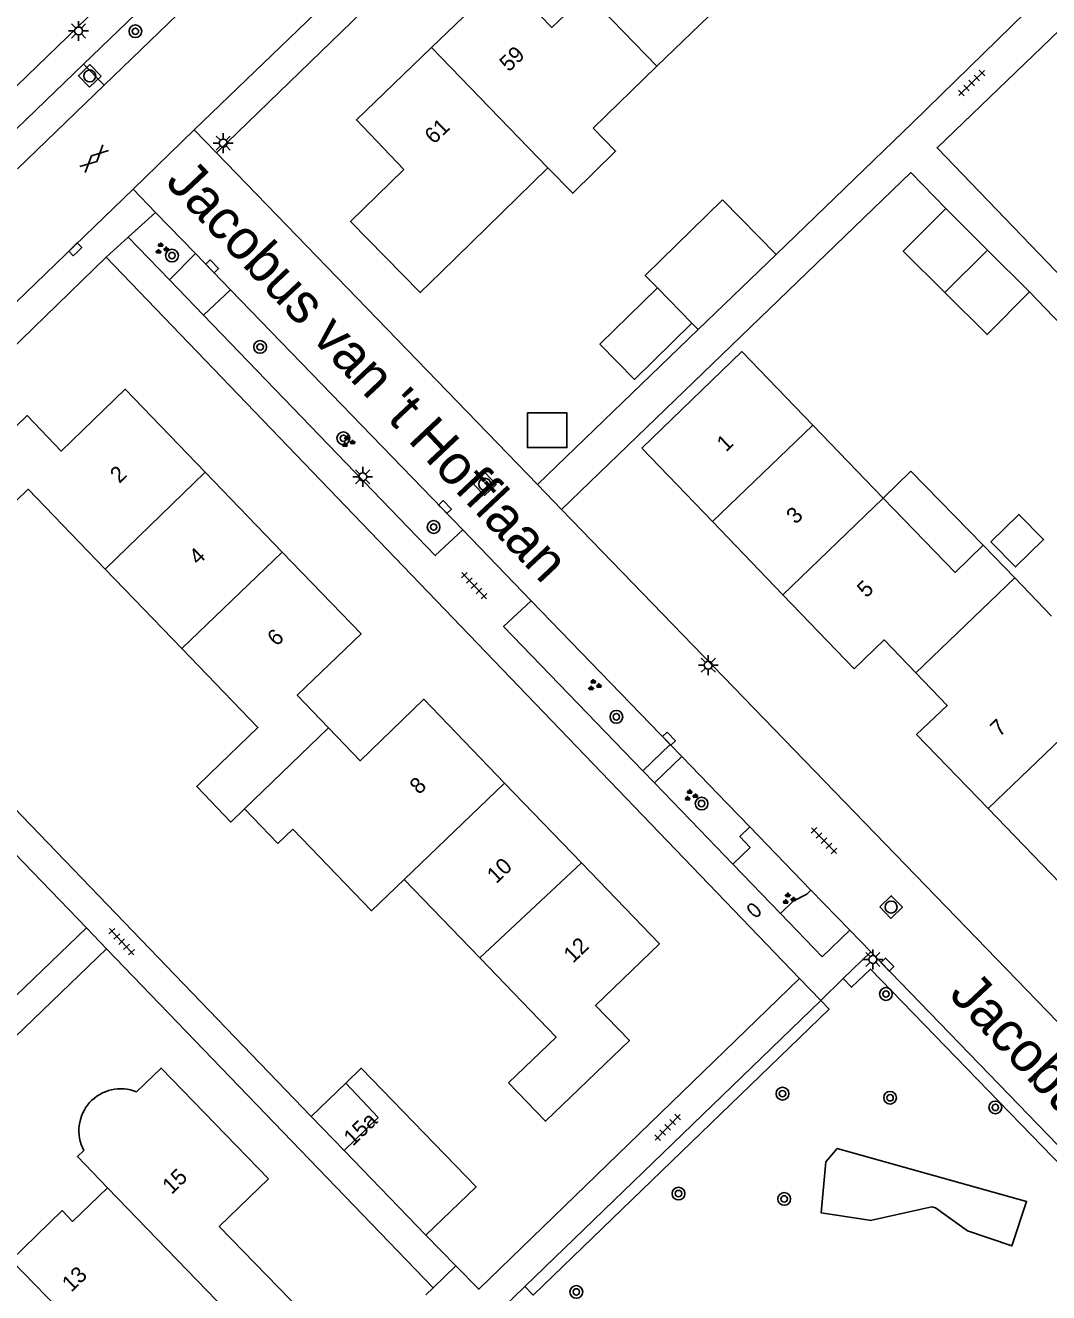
# Model space of a CAD drawing. Extents: x 137999 to 141000, y 397500 to 400501.
# Drawn here: x 138469.6 to 138533.8, y 399373.1 to 399452.6 of the extents above; entities that cross this region are included whole.
import ezdxf

# ---------------------------------------------------------------- set-up
doc = ezdxf.new("R2010")
doc.units = 0
for name, color, linetype in [('gg-afsc-erfafscheiding', 7, 'Continuous'), ('gg-anno-huisnummerreeks BGT', 7, 'Continuous'), ('gg-anno-openbare ruimte label', 7, 'Continuous'), ('gg-bbg-gedigitaliseerde bebouwing', 7, 'Continuous'), ('gg-bbg-gedigitaliseerde bijgebouw', 7, 'Continuous'), ('gg-bbg-hoofdgebouw', 7, 'Continuous'), ('gg-bbg-luifel en loopbrug', 7, 'Continuous'), ('gg-bbg-tussenscheiding', 7, 'Continuous'), ('gg-knt-verharding', 7, 'Continuous'), ('gg-knt-verharding nz', 7, 'Continuous'), ('gt-grn-groengrens', 7, 'Continuous'), ('gt-grn-weggrens', 7, 'Continuous'), ('gt-symb-boom', 7, 'Continuous'), ('gt-symb-brandkraan', 7, 'Continuous'), ('gt-symb-gesloten verharding', 7, 'Continuous'), ('gt-symb-groenvak', 7, 'Continuous'), ('gt-symb-kolk', 7, 'Continuous'), ('gt-symb-lichtmast', 7, 'Continuous'), ('gt-symb-rioolschacht', 7, 'Continuous'), ('gt-symb-tegel verharding', 7, 'Continuous')]:
    doc.layers.add(name, color=color, linetype=linetype)

# ---------------------------------------------------------------- blocks, each defined once
blk = doc.blocks.new('gt0-LMAST')
at = {"layer": 'gt-symb-lichtmast'}
for p, q in [((-0.182, 0.173), (-0.447, 0.438)), ((-0.005, 0.246), (-0.005, 0.621)), ((0.172, 0.173), (0.437, 0.438)), ((-0.255, -0.004), (-0.63, -0.004)), ((-0.182, -0.181), (-0.447, -0.446)), ((-0.005, -0.254), (-0.005, -0.629)), ((0.437, -0.446), (0.172, -0.181)), ((0.245, -0.004), (0.62, -0.004))]:
    blk.add_line(p, q, dxfattribs=at)
blk.add_circle((-0.005, -0.004), 0.25, dxfattribs=at)
blk = doc.blocks.new('gt0-RS')
at = {"layer": 'gt-symb-rioolschacht'}
blk.add_lwpolyline([(-0.5, -0.5), (0.5, -0.5), (0.5, 0.5), (-0.5, 0.5)], close=True, dxfattribs=at)
blk.add_circle((0, 0), 0.375, dxfattribs=at)
blk = doc.blocks.new('gt0-GESVH1')
at = {"layer": 'gt-symb-gesloten verharding'}
for p, q in [((-0.992, -0.261), (0.008, 0.239)), ((0.008, -0.261), (-0.992, 0.239)), ((0.008, 0.239), (1.008, -0.261)), ((1.008, 0.239), (0.008, -0.261))]:
    blk.add_line(p, q, dxfattribs=at)
blk = doc.blocks.new('gt0-BOOM')
at = {"layer": 'gt-symb-boom'}
for radius in [0.4, 0.2]:
    blk.add_circle((0, 0), radius, dxfattribs=at)
blk = doc.blocks.new('gt0-TEG1')
at = {"layer": 'gt-symb-tegel verharding'}
for p, q in [((-1.125, 0), (1.125, 0)), ((-0.9, -0.25), (-0.9, 0.25)), ((-0.45, -0.25), (-0.45, 0.25)), ((0, -0.25), (0, 0.25)), ((0.45, -0.25), (0.45, 0.25)), ((0.9, -0.25), (0.9, 0.25))]:
    blk.add_line(p, q, dxfattribs=at)
blk = doc.blocks.new('gt0-GRVAK')
at = {"layer": 'gt-symb-groenvak'}
for p, q in [((-0.11, 0.189), (-0.228, 0.24)), ((-0.182, 0.153), (0.088, 0.153)), ((-0.091, 0.211), (-0.156, 0.322)), ((-0.047, 0.214), (-0.047, 0.393)), ((-0.004, 0.211), (0.061, 0.322)), ((0.015, 0.189), (0.133, 0.24)), ((0.262, -0.052), (0.197, 0.059)), ((0.305, -0.049), (0.305, 0.13)), ((0.349, -0.052), (0.414, 0.059)), ((-0.245, -0.228), (-0.363, -0.177)), ((-0.318, -0.264), (-0.047, -0.264)), ((-0.226, -0.206), (-0.291, -0.095)), ((-0.183, -0.203), (-0.183, -0.024)), ((-0.139, -0.206), (-0.074, -0.095)), ((-0.12, -0.228), (-0.002, -0.177)), ((0.243, -0.074), (0.125, -0.023)), ((0.17, -0.11), (0.441, -0.11)), ((0.368, -0.074), (0.486, -0.023))]:
    blk.add_line(p, q, dxfattribs=at)
blk = doc.blocks.new('gt0-KOLK')
at = {"layer": 'gt-symb-kolk'}
blk.add_lwpolyline([(0, 0), (0.375, 0), (0.375, 0.4), (-0.375, 0.4), (-0.375, 0), (0, 0)], dxfattribs=at)
blk = doc.blocks.new('gt0-BR')
at = {"layer": 'gt-symb-brandkraan'}
for centre, radius, start, end in [((-0.244, 0), 0.206, 107.56694, 252.43307), ((0.599, -2.664), 3, 106.89205, 107.56694), ((0, -0.691), 0.938, 73.10799, 106.89205), ((-0.599, -2.664), 3, 72.43309, 73.10799), ((0.244, 0), 0.206, 287.56695, 72.43309), ((0.599, 2.664), 3, 252.43307, 253.10797), ((0, 0.691), 0.938, 253.10797, 286.89206), ((-0.599, 2.664), 3, 286.89206, 287.56695)]:
    blk.add_arc(centre, radius, start, end, dxfattribs=at)

msp = doc.modelspace()

# ---------------------------------------------------------------- linework, layer by layer
at = {"layer": 'gg-afsc-erfafscheiding'}
for p, q in [((138562.298, 399404.947), (138532.585, 399435.849)), ((138501.73, 399423.762), (138511.805, 399433.486)), ((138459.076, 399379.639), (138474.693, 399394.646))]:
    msp.add_line(p, q, dxfattribs=at)
for points in [[(138516.692, 399438.202), (138525.267, 399446.478), (138538.575, 399459.492)], [(138571.465, 399398.456), (138526.794, 399444.89), (138537.203, 399454.925)], [(138503.24, 399422.202), (138525.14, 399443.338), (138527.337, 399441.076)], [(138473.431, 399395.955), (138457.41, 399380.56), (138458.67, 399379.249)]]:
    msp.add_lwpolyline(points, dxfattribs=at)
at = {"layer": 'gg-bbg-gedigitaliseerde bebouwing'}
for p, q in [((138509.216, 399450.005), (138505.208, 399446.127)), ((138499.506, 399440.84), (138502.367, 399443.644)), ((138499.506, 399440.84), (138495.66, 399437.07)), ((138519.001, 399427.493), (138523.414, 399422.918)), ((138531.659, 399417.914), (138529.685, 399419.961)), ((138474.613, 399418.468), (138479.422, 399413.478)), ((138533.968, 399415.52), (138531.659, 399417.914)), ((138493.361, 399399.005), (138498.099, 399394.087))]:
    msp.add_line(p, q, dxfattribs=at)
for points in [[(138514.562, 399457.665), (138511.769, 399454.964), (138513.012, 399453.678), (138509.216, 399450.005)], [(138502.367, 399443.644), (138503.935, 399442.044), (138506.626, 399444.681), (138505.208, 399446.127)], [(138508.27, 399426.06), (138514.547, 399432.111), (138519.001, 399427.493)], [(138466.83, 399420.63), (138469.786, 399423.478), (138474.613, 399418.468)], [(138529.685, 399419.961), (138527.914, 399418.253), (138523.414, 399422.918)], [(138479.422, 399413.478), (138484.191, 399408.528), (138481.205, 399405.651)], [(138483.352, 399403.423), (138482.498, 399402.595), (138480.35, 399404.83), (138481.205, 399405.651)], [(138483.352, 399403.423), (138485.441, 399401.255), (138486.383, 399402.162)], [(138486.383, 399402.162), (138491.31, 399397.034), (138493.361, 399399.005)], [(138498.099, 399394.087), (138502.892, 399389.113), (138499.91, 399386.24)], [(138476.578, 399385.676), (138478.117, 399387.169), (138484.86, 399380.22)], [(138474.755, 399379.665), (138472.87, 399381.627), (138473.267, 399382.008)], [(138474.755, 399379.665), (138472.57, 399377.548), (138471.915, 399378.224), (138468.717, 399375.125)]]:
    msp.add_lwpolyline(points, dxfattribs=at)
msp.add_arc((138475.587, 399383.243), 2.628, 67.83258, 208.02407, dxfattribs=at)
at = {"layer": 'gg-bbg-gedigitaliseerde bijgebouw'}
for p, q in [((138529.961, 399438.463), (138527.337, 399441.076)), ((138532.585, 399435.849), (138529.961, 399438.463))]:
    msp.add_line(p, q, dxfattribs=at)
for points in [[(138527.268, 399435.814), (138524.672, 399438.401), (138527.337, 399441.076)], [(138532.585, 399435.849), (138529.92, 399433.173), (138527.268, 399435.814)], [(138501.092, 399428.264), (138503.573, 399428.264), (138503.573, 399426.089), (138501.092, 399426.089), (138501.092, 399428.264)], [(138530.161, 399420.183), (138531.91, 399421.899), (138533.465, 399420.313), (138531.716, 399418.598), (138530.161, 399420.183)]]:
    msp.add_lwpolyline(points, dxfattribs=at)
at = {"layer": 'gg-bbg-hoofdgebouw'}
for p, q in [((138508.27, 399426.06), (138512.707, 399421.443)), ((138485.718, 399419.529), (138480.887, 399424.543)), ((138512.707, 399421.443), (138517.111, 399416.86)), ((138504.479, 399400.036), (138499.659, 399405.039)), ((138489.705, 399386.229), (138487.54, 399384.14)), ((138487.54, 399384.14), (138489.605, 399381.997)), ((138489.605, 399381.997), (138494.72, 399376.69))]:
    msp.add_line(p, q, dxfattribs=at)
for points in [[(138504.822, 399454.548), (138502.63, 399452.44), (138499.62, 399455.56), (138495.084, 399451.186)], [(138495.084, 399451.186), (138490.37, 399446.64), (138493.34, 399443.53)], [(138493.34, 399443.53), (138490.005, 399440.261), (138494.371, 399435.807), (138495.66, 399437.07)], [(138480.887, 399424.543), (138475.87, 399429.75), (138471.85, 399425.87), (138469.71, 399428.09), (138464.47, 399423.04), (138466.83, 399420.63)], [(138488.607, 399408.519), (138486.66, 399410.55), (138490.66, 399414.4), (138485.718, 399419.529)], [(138525.462, 399411.958), (138523.48, 399414.02), (138521.58, 399412.21), (138517.111, 399416.86)], [(138529.99, 399403.445), (138525.5, 399408.1), (138527.43, 399409.91), (138525.462, 399411.958)], [(138499.659, 399405.039), (138494.59, 399410.3), (138490.6, 399406.44), (138488.607, 399408.519)], [(138529.99, 399403.445), (138534.48, 399398.79), (138536.37, 399400.62), (138538.344, 399398.555)], [(138499.91, 399386.24), (138502.23, 399383.83), (138507.49, 399388.89), (138505.36, 399391.1), (138509.37, 399394.96), (138504.479, 399400.036)], [(138494.72, 399376.69), (138497.87, 399379.72), (138490.67, 399387.16), (138489.705, 399386.229)], [(138484.86, 399380.22), (138481.77, 399377.23), (138486.99, 399371.85), (138484.592, 399369.497)]]:
    msp.add_lwpolyline(points, dxfattribs=at)
at = {"layer": 'gg-bbg-luifel en loopbrug'}
for p, q in [((138516.692, 399438.202), (138513.334, 399441.629)), ((138511.805, 399433.486), (138516.692, 399438.202)), ((138509.243, 399436.1), (138511.405, 399433.894)), ((138511.405, 399433.894), (138511.805, 399433.486))]:
    msp.add_line(p, q, dxfattribs=at)
for points in [[(138513.334, 399441.629), (138508.484, 399436.875), (138509.243, 399436.1)], [(138509.243, 399436.1), (138505.642, 399432.57), (138507.804, 399430.364), (138511.405, 399433.894)], [(138529.685, 399419.961), (138525.133, 399424.604), (138523.414, 399422.918)]]:
    msp.add_lwpolyline(points, dxfattribs=at)
at = {"layer": 'gg-bbg-tussenscheiding'}
for p, q in [((138509.216, 399450.005), (138504.822, 399454.548)), ((138495.084, 399451.186), (138502.367, 399443.644)), ((138527.268, 399435.814), (138529.961, 399438.463)), ((138512.707, 399421.443), (138519.001, 399427.493)), ((138480.887, 399424.543), (138474.613, 399418.468)), ((138517.111, 399416.86), (138523.414, 399422.918)), ((138485.718, 399419.529), (138479.422, 399413.478)), ((138525.462, 399411.958), (138531.659, 399417.914)), ((138529.99, 399403.445), (138536.369, 399409.576)), ((138483.352, 399403.423), (138488.607, 399408.519)), ((138499.659, 399405.039), (138493.361, 399399.005)), ((138504.479, 399400.036), (138498.099, 399394.087)), ((138484.592, 399369.497), (138474.755, 399379.665)), ((138474.008, 399369.686), (138468.717, 399375.125))]:
    msp.add_line(p, q, dxfattribs=at)
msp.add_lwpolyline([(138489.605, 399381.997), (138491.731, 399384.07), (138489.705, 399386.229)], dxfattribs=at)
at = {"layer": 'gg-knt-verharding'}
for p, q in [((138480.2, 399446.01), (138522.651, 399487.001)), ((138482.623, 399459.185), (138473.24, 399450.137)), ((138483.887, 399457.849), (138474.538, 399448.818)), ((138473.24, 399450.137), (138474.538, 399448.818)), ((138474.538, 399448.818), (138469.105, 399443.571)), ((138480.2, 399446.01), (138476.36, 399442.3)), ((138481.592, 399444.572), (138480.2, 399446.01)), ((138481.592, 399444.572), (138501.73, 399423.762)), ((138476.36, 399442.3), (138466.753, 399433.022)), ((138477.776, 399440.836), (138476.36, 399442.3)), ((138477.776, 399440.836), (138476.06, 399439.28)), ((138477.776, 399440.836), (138480.274, 399438.253)), ((138476.06, 399439.28), (138478.639, 399436.606)), ((138474.68, 399438.03), (138461.418, 399425.156)), ((138518.16, 399392.79), (138474.68, 399438.03)), ((138478.639, 399436.606), (138480.274, 399438.253)), ((138480.274, 399438.253), (138482.47, 399435.981)), ((138482.47, 399435.981), (138480.775, 399434.391)), ((138482.47, 399435.981), (138497.035, 399420.919)), ((138503.24, 399422.202), (138548.006, 399375.941)), ((138497.035, 399420.919), (138501.326, 399416.481)), ((138453.06, 399417.08), (138473.431, 399395.955)), ((138501.326, 399416.481), (138510.039, 399407.47)), ((138464.18, 399408.37), (138487.54, 399384.14)), ((138510.039, 399407.47), (138508.33, 399405.818)), ((138510.039, 399407.47), (138510.769, 399406.716)), ((138510.769, 399406.716), (138509.059, 399405.062)), ((138510.769, 399406.716), (138513.616, 399403.771)), ((138511.885, 399402.131), (138509.059, 399405.062)), ((138513.616, 399403.771), (138515.047, 399402.291)), ((138515.047, 399402.291), (138518.874, 399398.333)), ((138513.981, 399399.957), (138511.885, 399402.131)), ((138516.967, 399396.86), (138513.981, 399399.957)), ((138518.874, 399398.333), (138521.31, 399395.813)), ((138516.967, 399396.86), (138519.59, 399394.14)), ((138521.31, 399395.813), (138519.59, 399394.14)), ((138521.31, 399395.813), (138522.628, 399394.451)), ((138474.693, 399394.646), (138495.19, 399373.39)), ((138520.904, 399392.783), (138522.628, 399394.451)), ((138522.628, 399394.451), (138541.267, 399375.185)), ((138519.488, 399391.414), (138520.904, 399392.783)), ((138500.932, 399373.469), (138519.488, 399391.414)), ((138494.72, 399376.69), (138496.6, 399374.771)), ((138495.19, 399373.39), (138494.728, 399372.943)), ((138497.46, 399370.111), (138500.932, 399373.469))]:
    msp.add_line(p, q, dxfattribs=at)
for points in [[(138447.7, 399428.133), (138491.08, 399470.08), (138494.88, 399480.8), (138530.842, 399515.527)], [(138529.73, 399485.13), (138524.12, 399485.47), (138523.39, 399485.05), (138481.592, 399444.572)], [(138480.775, 399434.391), (138495.312, 399419.316), (138497.035, 399420.919)], [(138508.33, 399405.818), (138499.599, 399414.871), (138501.326, 399416.481)], [(138515.047, 399402.291), (138514.424, 399401.701), (138515.062, 399401), (138513.981, 399399.957)], [(138518.874, 399398.333), (138518.611, 399398.074), (138517.766, 399397.632), (138516.967, 399396.86)], [(138496.6, 399374.771), (138498.04, 399373.3), (138518.16, 399392.79)]]:
    msp.add_lwpolyline(points, dxfattribs=at)
at = {"layer": 'gg-knt-verharding nz'}
for p, q in [((138473.24, 399450.137), (138467.842, 399444.925)), ((138480.775, 399434.391), (138478.639, 399436.606))]:
    msp.add_line(p, q, dxfattribs=at)
at = {"layer": 'gt-grn-groengrens'}
for points in [[(138520.904, 399392.783), (138521.427, 399392.242), (138522.604, 399393.38), (138540.746, 399374.681), (138541.267, 399375.185)], [(138500.932, 399373.469), (138501.451, 399372.933), (138520.01, 399390.873), (138519.488, 399391.414)], [(138522.7, 399377.635), (138526.466, 399378.47), (138526.689, 399378.403), (138528.703, 399376.954), (138531.475, 399376.009), (138532.402, 399378.8), (138520.532, 399382.131), (138519.807, 399381.277), (138519.526, 399378.085), (138522.681, 399377.617), (138522.7, 399377.635)]]:
    msp.add_lwpolyline(points, dxfattribs=at)
at = {"layer": 'gt-grn-weggrens'}
for p, q in [((138474.68, 399438.03), (138476.06, 399439.28)), ((138501.73, 399423.762), (138503.24, 399422.202)), ((138508.33, 399405.818), (138509.059, 399405.062)), ((138474.693, 399394.646), (138473.431, 399395.955)), ((138519.488, 399391.414), (138518.16, 399392.79)), ((138496.6, 399374.771), (138495.19, 399373.39))]:
    msp.add_line(p, q, dxfattribs=at)

# ---------------------------------------------------------------- block references
at = {"layer": 'gt-symb-boom'}
for p in [(138476.506, 399452.2), (138478.799, 399438.133), (138484.33, 399432.4), (138489.55, 399426.671), (138495.21, 399421.104), (138506.674, 399409.199), (138512.016, 399403.759), (138523.582, 399391.816), (138517.093, 399385.56), (138523.843, 399385.305), (138530.445, 399384.7), (138510.57, 399379.297), (138517.199, 399378.96), (138504.162, 399373.129)]:
    msp.add_blockref('gt0-BOOM', p, dxfattribs=at)
at = {"layer": 'gt-symb-brandkraan', "rotation": 134.02760489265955}
msp.add_blockref('gt0-BR', (138515.307, 399397.069), dxfattribs=at)
at = {"layer": 'gt-symb-gesloten verharding', "rotation": 43.500028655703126}
msp.add_blockref('gt0-GESVH1', (138473.901, 399444.218), dxfattribs=at)
at = {"layer": 'gt-symb-groenvak'}
for p in [(138478.139, 399438.561), (138489.827, 399426.444), (138505.275, 399411.172), (138511.321, 399404.26), (138517.475, 399397.781)]:
    msp.add_blockref('gt0-GRVAK', p, dxfattribs=at)
at = {"layer": 'gt-symb-kolk'}
for p, rotation in [((138472.87, 399438.376), 44.02760489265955), ((138481.178, 399437.314), -45.97239510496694), ((138495.782, 399422.215), -45.972395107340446), ((138509.828, 399407.686), -45.9723951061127), ((138523.523, 399393.521), -45.9723951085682)]:
    msp.add_blockref('gt0-KOLK', p, dxfattribs=dict(at, rotation=rotation))
at = {"layer": 'gt-symb-lichtmast'}
for p in [(138472.948, 399452.222), (138482.022, 399445.192), (138490.767, 399424.257), (138512.445, 399412.442), (138522.77, 399393.983)]:
    msp.add_blockref('gt0-LMAST', p, dxfattribs=at)
at = {"layer": 'gt-symb-rioolschacht'}
for p, rotation in [((138473.643, 399449.401), 44.02760489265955), ((138498.422, 399423.79), -45.972395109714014), ((138523.907, 399397.267), -45.972395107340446)]:
    msp.add_blockref('gt0-RS', p, dxfattribs=dict(at, rotation=rotation))
at = {"layer": 'gt-symb-tegel verharding'}
for p, rotation in [((138528.959, 399448.957), -135.89137585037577), ((138497.753, 399417.424), 133.01389341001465), ((138519.695, 399401.43), -45.972395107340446), ((138475.644, 399395.098), 133.01389341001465), ((138509.888, 399383.451), 45.972395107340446)]:
    msp.add_blockref('gt0-TEG1', p, dxfattribs=dict(at, rotation=rotation))

# ---------------------------------------------------------------- texts
at = {"layer": 'gg-anno-huisnummerreeks BGT'}
for s, rotation, p in [('59', 43.9, (138499.928, 399449.607)), ('61', 43.9, (138495.227, 399445.073)), ('1', 43.9, (138513.553, 399425.775)), ('2', 43.9, (138475.501, 399423.808)), ('3', 43.9, (138517.916, 399421.235)), ('4', 43.9, (138480.448, 399418.674)), ('5', 43.9, (138522.353, 399416.618)), ('6', 43.9, (138485.36, 399413.576)), ('7', 43.9, (138530.704, 399407.907)), ('8', 43.9, (138494.295, 399404.282)), ('10', 43.9, (138499.139, 399398.693)), ('12', 43.9, (138503.947, 399393.703)), ('15a', 44, (138490.153, 399382.236)), ('15', 44.1, (138478.778, 399379.204)), ('13', 43.8, (138472.481, 399373.072))]:
    msp.add_text(s, height=1, rotation=rotation, dxfattribs=at).set_placement(p)
at = {"layer": 'gg-anno-openbare ruimte label'}
for p in [(138478.312, 399442.68), (138527.469, 399391.725)]:
    msp.add_text("Jacobus van 't Hofflaan", height=2.5, rotation=313.3, dxfattribs=at).set_placement(p)

doc.saveas('drawing.dxf')
